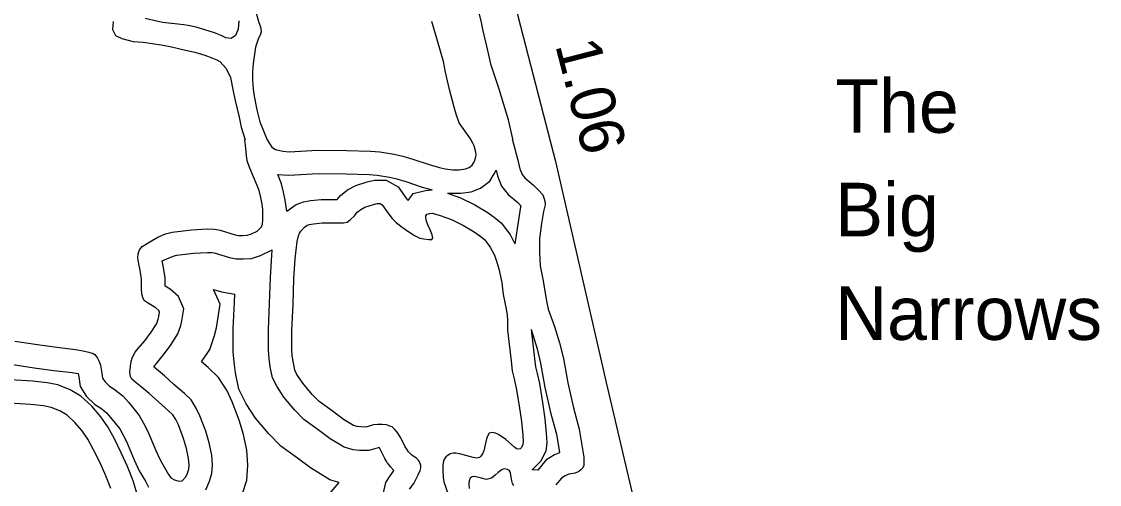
# Model space of a CAD drawing. Extents: x 2104537 to 2336408, y 34176 to 229611.
# Drawn here: x 2147565 to 2150582, y 44961 to 46257 of the extents above; entities that cross this region are included whole.
import ezdxf

# ---------------------------------------------------------------- set-up
doc = ezdxf.new("R2010")
doc.units = 0
for name, color, linetype in [('Exist Hydrographic Buffer Line', 7, 'Continuous'), ('Exist Hydrographic Creek Single Shore', 7, 'Continuous'), ('Exist Hydrographic Island Shore', 7, 'Continuous'), ('Exist Hydrographic Point Label', 7, 'Continuous'), ('Exist Road Secondary Mileage Hundredths English Label', 7, 'Continuous'), ('Exist Road Secondary Type 51 Divided Attributed', 7, 'Continuous')]:
    doc.layers.add(name, color=color, linetype=linetype)

msp = doc.modelspace()

# ---------------------------------------------------------------- linework, layer by layer
at = {"layer": 'Exist Hydrographic Buffer Line'}
for points in [[(2148283.2, 45829), (2148313.7, 45826.7), (2148395.6, 45831.1), (2148474.2, 45830.3), (2148538.5, 45828.4), (2148561, 45826.5), (2148595.4, 45821.6), (2148615.9, 45816.4), (2148640.9, 45809.3), (2148687, 45793.6), (2148714.6, 45785.9)], [(2148307.8, 45726.4), (2148303.6, 45757.2), (2148298.7, 45779.2), (2148293.1, 45802.7), (2148283.2, 45829)], [(2148757.2, 45776), (2148795.2, 45776.7), (2148824.2, 45780.4), (2148850.4, 45790.3), (2148876.5, 45810.3), (2148888.2, 45830.2), (2148893.8, 45840.8)], [(2148893.8, 45840.8), (2148897.8, 45825.1), (2148908.6, 45796.2), (2148927.4, 45772.8), (2148954.2, 45750.5), (2148963.1, 45741.4), (2148962.4, 45738.1), (2148956, 45701.4), (2148946.4, 45634.6)], [(2148307.8, 45726.4), (2148334.2, 45745.1), (2148354.6, 45752.4), (2148374, 45756), (2148404.1, 45758.7), (2148446.1, 45758.6), (2148449.3, 45758.7), (2148458.5, 45769.7), (2148478, 45785.9), (2148501, 45798.1), (2148532.8, 45808.3), (2148553.3, 45813.3), (2148586.3, 45812.7), (2148619.9, 45794.2), (2148643.9, 45760.1), (2148647.3, 45755.6), (2148661.1, 45775.5), (2148695.8, 45783.9), (2148714.6, 45785.9)], [(2148757.2, 45776), (2148793.8, 45763.3), (2148833.8, 45744), (2148868.9, 45723.3), (2148888, 45709.3), (2148909.2, 45692.1), (2148921.9, 45674.6), (2148932.7, 45660.3), (2148946.4, 45634.6)], [(2147958.9, 45587.2), (2147989.8, 45600), (2147999.9, 45602.9), (2148046.8, 45608.5), (2148086.3, 45610.7), (2148097.6, 45610.5), (2148104.5, 45608.9), (2148147.9, 45596.2), (2148166.3, 45592.7), (2148185.7, 45592.4), (2148208.7, 45593.2), (2148234.2, 45601.6), (2148267.1, 45618)], [(2148589, 45022.6), (2148581.8, 45033.3), (2148569.1, 45059.9), (2148567, 45063.3), (2148565.7, 45063.3), (2148563.9, 45063.1), (2148537.2, 45055.7), (2148511.3, 45056.2), (2148493.2, 45057.7), (2148468.1, 45064.7), (2148429.7, 45088.7), (2148395.7, 45113.7), (2148355.7, 45143), (2148330.1, 45168.8), (2148299.7, 45205.4), (2148279.6, 45235.5), (2148267.5, 45259.7), (2148261.6, 45289.8), (2148258.1, 45313.5), (2148256.4, 45336.4), (2148256.5, 45394.4), (2148259.9, 45467.5), (2148262, 45540.2), (2148267.1, 45618)], [(2148081.1, 44945.3), (2148091.6, 44969.7), (2148098.3, 44991.4), (2148100.1, 45015), (2148098.1, 45042.5), (2148090.7, 45077.2), (2148081.3, 45109.9), (2148064.9, 45153.3), (2148054.6, 45174.5), (2148039.9, 45197.2), (2148021.3, 45215.5), (2147992, 45240.8), (2147965.9, 45264.6), (2147942.7, 45284), (2147936.3, 45289.4), (2147936.9, 45291), (2147938.5, 45294.2), (2147942.8, 45299.3), (2147962, 45323), (2147981.9, 45349.9), (2148003.2, 45382.5), (2148011.1, 45405.4), (2148014.2, 45418.6), (2148019.4, 45452.2), (2148004.3, 45486.7), (2147981.2, 45507.8), (2147967.1, 45516.4), (2147967.2, 45540.6), (2147962, 45573), (2147958.9, 45587.2)], [(2148021.3, 44806.3), (2148095.5, 44817.2), (2148164.7, 44890.4), (2148184.1, 44935.8), (2148195.6, 44973), (2148198.8, 45014.8), (2148195.8, 45056.5), (2148186.2, 45101), (2148174.9, 45140.8), (2148155.4, 45192.4), (2148140.5, 45223), (2148116.7, 45259.8), (2148088, 45287.9), (2148069.4, 45304), (2148092.2, 45338.9), (2148105.7, 45377.8), (2148110.9, 45399.7), (2148121.1, 45465.4), (2148102.9, 45506.8)], [(2148102.9, 45506.8), (2148125.1, 45500.3), (2148162.2, 45493.4)], [(2148453.8, 44966.5), (2148428, 44973.7), (2148374.4, 45007.2), (2148337.5, 45034.4), (2148291.4, 45068.1), (2148257.2, 45102.5), (2148220.7, 45146.5), (2148194.3, 45186), (2148173.5, 45227.6), (2148164.5, 45273.2), (2148160.2, 45302.9), (2148158, 45333), (2148158.1, 45396.8), (2148161.5, 45471.1), (2148162.2, 45493.4)], [(2148991.7, 45394.5), (2149001.2, 45313.8), (2149003.9, 45290.4), (2149008.2, 45271.5), (2149014.7, 45243.1), (2149023.4, 45190.3), (2149029.7, 45144.8), (2149034.2, 45104.2), (2149035.5, 45078.3), (2149032.9, 45053.8), (2149018.4, 45025), (2148994.2, 45001.7)], [(2148991.7, 45394.5), (2149008.2, 45340.5), (2149017.9, 45299.9), (2149030, 45231.9), (2149047, 45158.9), (2149062.3, 45101.7), (2149069.9, 45055.4), (2149070.8, 45049.2), (2149057.4, 45043.7), (2149033.1, 45028.7), (2149010.4, 45000.8), (2149010.2, 45000.8), (2148994.2, 45001.7)], [(2147535.3, 45297.2), (2147600.9, 45287.5), (2147656, 45279.8), (2147706.9, 45273.9), (2147723.8, 45271.1), (2147723.9, 45271.1), (2147725.4, 45262.2), (2147729.4, 45235.3), (2147747.3, 45207.2), (2147769.2, 45185.7), (2147790.1, 45172), (2147803.1, 45161.6), (2147814.4, 45148.6), (2147840.2, 45116.3), (2147849.2, 45100.7), (2147859.5, 45081.4), (2147880.7, 45029.4), (2147895, 44998.7), (2147912, 44969.8), (2147920.7, 44953.3)], [(2147825.3, 45088.3), (2147807.1, 45121.8), (2147787.1, 45150.3), (2147762.5, 45180), (2147731.8, 45207.8), (2147701.7, 45225.6), (2147667.3, 45239.4), (2147636.7, 45245.4), (2147596.4, 45249.9), (2147535.8, 45253.8)], [(2147899.8, 44359.1), (2147932.5, 44440), (2147948, 44484.5), (2147956.7, 44521.3), (2147961.4, 44555.6), (2147962.5, 44589.4), (2147959.7, 44626.4), (2147954.9, 44659.4), (2147943.9, 44706.1), (2147932.1, 44756.3), (2147919.8, 44807.7), (2147907.6, 44864.2), (2147894.7, 44914.9), (2147877.5, 44970.4), (2147862, 45010.5), (2147844.7, 45048.9), (2147825.3, 45088.3)], [(2148578.8, 44937), (2148585.3, 44966.4), (2148597.6, 44985), (2148606.9, 44997.7), (2148607.9, 44999.8), (2148598.7, 45009.4), (2148589.9, 45021.3)], [(2148453.8, 44966.5), (2148420.1, 44927.1)]]:
    msp.add_lwpolyline(points, dxfattribs=at)
at = {"layer": 'Exist Hydrographic Creek Single Shore'}
for points in [[(2148940.5, 45928.9), (2148928.3, 45981.6), (2148914.1, 46027.8), (2148902.1, 46067.5), (2148879.8, 46135.1), (2148867.7, 46187.9), (2148857.7, 46231.4), (2148851.7, 46259.4), (2148843.4, 46291.7), (2148835.3, 46331.2), (2148829.6, 46355), (2148821.2, 46381.4), (2148807.3, 46425.3), (2148795.1, 46455.1), (2148785, 46495.3), (2148775, 46539.1), (2148769, 46565.5), (2148764.8, 46586.9), (2148758.8, 46617.2), (2148754.9, 46634.7)], [(2148938.5, 45928.9), (2148954.4, 45868.6), (2148960.5, 45844.8), (2148966.4, 45829), (2148974.4, 45819), (2148998.6, 45798.8), (2149012.5, 45784.8), (2149024.7, 45771.4), (2149028.4, 45760.5), (2149031.2, 45750), (2149030.7, 45743.4), (2149026.8, 45725.4), (2149020.8, 45691.1), (2149014.8, 45649.2), (2149015, 45610.8), (2149017.3, 45573), (2149025.3, 45530.9), (2149034.4, 45474.3), (2149039.5, 45451.2), (2149057.6, 45403.3), (2149071.5, 45357.7), (2149082.1, 45313.2), (2149094.3, 45245.1), (2149110.6, 45174.9), (2149126.6, 45115.5), (2149134.8, 45065.5), (2149138.8, 45037.5), (2149138.8, 45019.5), (2149139, 45013.6), (2149136.3, 45007), (2149130.9, 45001.6), (2149125.3, 44997.4), (2149115, 44992.7), (2149097.2, 44989.1), (2149087.3, 44985), (2149077, 44978.7), (2149061.2, 44959.3)], [(2147767, 45058.1), (2147751.2, 45087.2), (2147734.9, 45110.5), (2147715, 45134.5), (2147692.8, 45154.7), (2147672.7, 45166.5), (2147648.6, 45176.2), (2147626.7, 45180.5), (2147590.6, 45184.5), (2147532.6, 45188.3)], [(2147815.5, 44948.9), (2147801.4, 44985.2), (2147785.3, 45021), (2147767, 45058.1)], [(2148943.4, 44956.6), (2148939.2, 44963.3), (2148937.4, 44970.8), (2148935.1, 44986.3), (2148933.6, 44993.9), (2148931, 44998.9), (2148925.2, 45002.3), (2148917, 45004.7), (2148911.1, 45002.5), (2148899.1, 44994.6), (2148891.1, 44986.5), (2148881.1, 44978.5), (2148873.2, 44976), (2148867.2, 44974.5), (2148853.2, 44978), (2148833, 44982.7), (2148827, 44981.8), (2148821.1, 44978), (2148818.6, 44970.5), (2148817.5, 44962.3), (2148818.2, 44949.2)]]:
    msp.add_lwpolyline(points, dxfattribs=at)
at = {"layer": 'Exist Hydrographic Island Shore'}
for points in [[(2148221.5, 46284), (2148229.8, 46254.3), (2148233.8, 46241.8), (2148235.9, 46228), (2148234.1, 46222.1), (2148227.9, 46207.4), (2148219.9, 46185.6), (2148214.1, 46139.8), (2148212.1, 46117.5), (2148212.3, 46093.9), (2148214.1, 46067.6), (2148216.3, 46047.9), (2148224.4, 46010), (2148232.6, 45976), (2148252.7, 45925.8)], [(2147822, 46257.3), (2147820.3, 46235), (2147828.8, 46217.8), (2147845.7, 46209.2), (2147878, 46201.1), (2147906.2, 46198.9), (2147956.2, 46191.4), (2147981.1, 46186.9), (2148004.3, 46181.6), (2148024.2, 46176.9), (2148050, 46171.5), (2148078.1, 46162.8), (2148098.3, 46155.8), (2148112, 46150), (2148120.1, 46145.5), (2148138.1, 46125.5), (2148150.4, 46100), (2148158.2, 46062.1), (2148162.3, 46039.7), (2148168.4, 46016), (2148174.5, 45989.6), (2148180.5, 45961.6), (2148191.6, 45926)], [(2148173.8, 46259.3), (2148172, 46235.8), (2148164.1, 46217.9), (2148151.8, 46209.9), (2148137.4, 46211.8), (2148124.1, 46217.6), (2148105.9, 46225.5), (2148054, 46241.3), (2148031.8, 46245.7), (2148020, 46247.5), (2147960.1, 46254.6), (2147911.7, 46265.4)], [(2148822, 45928.6), (2148790.4, 45973.5), (2148782.3, 45997.6), (2148776.1, 46017.4), (2148763.3, 46066.8), (2148752.1, 46115.3), (2148746.1, 46144.9), (2148729.8, 46202.7), (2148713.8, 46257.1)], [(2147903.4, 45627.4), (2147929.3, 45643.3), (2147947.2, 45653.4), (2147968.3, 45662.2), (2147987.1, 45667.4), (2148041.1, 45673.9), (2148085.1, 45676.3), (2148105.8, 45675.9), (2148121.1, 45672.4), (2148163.2, 45660.1), (2148173, 45658.2), (2148185.1, 45658), (2148197, 45658.4), (2148209.2, 45662.5), (2148225.1, 45670.4), (2148230.8, 45675.2), (2148236.8, 45682.3), (2148239.6, 45689.8), (2148241.1, 45702.9), (2148241, 45730.8), (2148239, 45745.6), (2148234.8, 45764.3), (2148230.2, 45783.5), (2148224.6, 45798.3), (2148214.6, 45822.2), (2148204.5, 45846.3), (2148198.3, 45864.5), (2148195.9, 45873.4), (2148194.2, 45890.8), (2148192.3, 45910.5), (2148190.6, 45926)], [(2148252.7, 45925.8), (2148266.4, 45904.8), (2148276.4, 45899.1), (2148296.7, 45893.7), (2148314.4, 45892.4), (2148394.2, 45896.8), (2148475.5, 45895.9), (2148542.1, 45893.9), (2148568.3, 45891.8), (2148608.2, 45886.1), (2148633, 45879.7), (2148660.5, 45872), (2148706.4, 45856.3), (2148735.5, 45848.2), (2148751.1, 45844.6), (2148772.4, 45841.9), (2148790.5, 45842.2), (2148808.2, 45844.5), (2148818.2, 45848.2), (2148826.5, 45854.6), (2148830.9, 45862.1), (2148834.3, 45868.6), (2148837.1, 45878.4), (2148837.9, 45885.6), (2148836.1, 45894.8), (2148832.1, 45908.7), (2148828.7, 45916.9), (2148822, 45928.6)], [(2148643.5, 45059.2), (2148639, 45065.9), (2148626.7, 45091.7), (2148616.8, 45107.3), (2148610.7, 45115), (2148602.7, 45121.7), (2148596.2, 45124.1), (2148586.7, 45127.6), (2148574.9, 45128.8), (2148562.1, 45129), (2148550.9, 45127.6), (2148528.8, 45121.5), (2148514.7, 45121.7), (2148504.9, 45122.6), (2148494.8, 45125.4), (2148466.6, 45143), (2148434.6, 45166.6), (2148398.6, 45192.9), (2148378.7, 45213), (2148352.4, 45244.6), (2148336.4, 45268.6), (2148330.1, 45281.2), (2148326.2, 45300.9), (2148323.3, 45320.7), (2148322, 45338.7), (2148322.1, 45392.9), (2148325.5, 45465), (2148327.5, 45537.1), (2148331.2, 45592.8), (2148337.1, 45641), (2148340.7, 45657.3), (2148343.1, 45664.8), (2148347.2, 45670.3), (2148357.2, 45680.9), (2148364.9, 45686.4), (2148371.8, 45688.9), (2148383, 45690.9), (2148407, 45693.1), (2148447, 45693), (2148467, 45693.6), (2148476.9, 45695), (2148484.9, 45701.4), (2148496.9, 45713.4), (2148505, 45723), (2148514.7, 45731.1), (2148526.6, 45737.4), (2148550.7, 45745.1), (2148560.6, 45747.6), (2148568.8, 45747.4), (2148575, 45744), (2148590.9, 45721.4), (2148602.8, 45705.7), (2148614.4, 45694), (2148630.9, 45681.2), (2148649, 45667.8), (2148665.2, 45657.6), (2148679.8, 45650.8), (2148691.2, 45648.2), (2148705, 45646.3), (2148709.3, 45646.3), (2148714.2, 45646.8), (2148716.9, 45651.7), (2148714.8, 45659.9), (2148709.1, 45674.1), (2148702.8, 45688), (2148698.8, 45698), (2148696.7, 45707.9), (2148697.4, 45712.8), (2148700.8, 45717.6), (2148707.1, 45719.1), (2148714.9, 45720), (2148736.8, 45713.6), (2148768.7, 45702.5), (2148802.9, 45686.1), (2148832.7, 45668.5), (2148847.9, 45657.4), (2148861.2, 45646.6), (2148869.2, 45635.6), (2148877.2, 45625), (2148889.2, 45602.4), (2148895.7, 45583.6), (2148901.3, 45564.5), (2148909.4, 45526.6), (2148911.7, 45508.5), (2148913.3, 45493), (2148921.7, 45452.5), (2148925, 45434.4), (2148925.7, 45420.6), (2148925.8, 45392.7)], [(2147546.2, 45361.9), (2147610.3, 45352.5), (2147664.3, 45344.9), (2147716, 45338.9), (2147738.3, 45335.2), (2147754.2, 45330.7), (2147765.7, 45327.2), (2147770.2, 45324.8), (2147778.2, 45314.8), (2147782.6, 45304.8), (2147786.4, 45294.9), (2147790.2, 45272.5), (2147792.2, 45258.7), (2147798.6, 45248.8), (2147810.5, 45237), (2147828.7, 45225.2), (2147848.7, 45209.1), (2147864.7, 45190.7), (2147894.5, 45153.4), (2147906.6, 45132.5), (2147919, 45109.3), (2147940.9, 45055.7), (2147953.2, 45029.2), (2147969.4, 45001.7), (2147976.3, 44988.4), (2147983.1, 44979.4), (2147993.4, 44973.3), (2148005.5, 44969.8), (2148015.4, 44971.2), (2148025.4, 44981.9), (2148029.9, 44992.3), (2148033.4, 45003.7), (2148034.3, 45015.2), (2148033, 45033.2), (2148027, 45061.3), (2148019, 45089.3), (2148004.6, 45127.3), (2147997.4, 45142.2), (2147988.8, 45155.5), (2147976.8, 45167.2), (2147948.4, 45191.7), (2147922.6, 45215.2), (2147900.7, 45233.7), (2147886.5, 45245.4), (2147874.5, 45255.5), (2147870.4, 45262.8), (2147868.3, 45275.3), (2147870.3, 45291.7), (2147872.2, 45304.8), (2147876.4, 45316.8), (2147883.5, 45330.8), (2147892.3, 45341.1), (2147910.1, 45363.1), (2147927.9, 45387.4), (2147943.8, 45411.7), (2147948, 45423.7), (2147949.8, 45431.2), (2147951.7, 45443.3), (2147949.8, 45447.6), (2147941.7, 45455), (2147931.7, 45461.1), (2147917.7, 45469.6), (2147909.6, 45475.3), (2147905.8, 45481.3), (2147901.8, 45493.5), (2147901.4, 45509.3), (2147901.6, 45535.5), (2147897.5, 45560.9), (2147893.6, 45579), (2147891.3, 45595.4), (2147891.5, 45606.9), (2147895.3, 45617.7), (2147903.4, 45627.4)], [(2148925.8, 45392.7), (2148936, 45306.2), (2148939.1, 45279.2), (2148944.2, 45256.8), (2148950.3, 45230.5), (2148958.5, 45180.4), (2148964.5, 45136.7), (2148968.7, 45098.9), (2148969.7, 45080.1), (2148968.9, 45072.6), (2148964.8, 45064.5), (2148960.8, 45060.6), (2148957.1, 45059.1), (2148950.9, 45060.8), (2148944.8, 45064.9), (2148920.9, 45086.7), (2148900.8, 45100.2), (2148892.1, 45104.6), (2148882.9, 45106.4), (2148874.7, 45104), (2148870.3, 45097.5), (2148866.8, 45088.7), (2148858.9, 45054.4), (2148855.2, 45046.3), (2148850.5, 45039.8), (2148847.1, 45036.6), (2148843.5, 45035), (2148838.9, 45034.1), (2148829.1, 45035.9), (2148809.2, 45042.2), (2148795.4, 45045.8), (2148781.1, 45048.3), (2148773.8, 45048.5), (2148764.9, 45046.4), (2148758.6, 45042.2), (2148753, 45038.4), (2148749.3, 45032.6), (2148746.8, 45026), (2148745, 45015.6), (2148745, 44999.8)], [(2148651.5, 44947.5), (2148663.3, 44963.7), (2148675.2, 44988), (2148681, 44999.4), (2148683.1, 45006.9), (2148683.3, 45013.5), (2148679.2, 45024.1), (2148675.4, 45030), (2148671.2, 45034.1), (2148661.1, 45040.2), (2148656.9, 45043.5), (2148648.9, 45051.9), (2148643.5, 45059.2)], [(2148745, 44999.8), (2148745.6, 44980.1), (2148747.4, 44968), (2148759.5, 44933.9)]]:
    msp.add_lwpolyline(points, dxfattribs=at)
at = {"layer": 'Exist Road Secondary Type 51 Divided Attributed'}
msp.add_lwpolyline([(2148478.7, 48262.5), (2148548.1, 47972.5), (2148673.9, 47448.2), (2148810.4, 46891), (2148955, 46269.5), (2149059.5, 45865), (2149201.4, 45246.1), (2149292.4, 44860.4), (2149470.7, 44217), (2149651.2, 43594.2)], dxfattribs=at)

# ---------------------------------------------------------------- texts
at = {"layer": 'Exist Hydrographic Point Label'}
for s, p in [('The', (2149843, 45945.5)), ('Big', (2149843, 45655.5)), ('Narrows', (2149843, 45365.5))]:
    msp.add_text(s, height=150, dxfattribs=at).set_placement(p)
at = {"layer": 'Exist Road Secondary Mileage Hundredths English Label'}
msp.add_text('1.06', height=125, rotation=284.4756, dxfattribs=at).set_placement((2149058.5, 46191.8))

doc.saveas('drawing.dxf')
